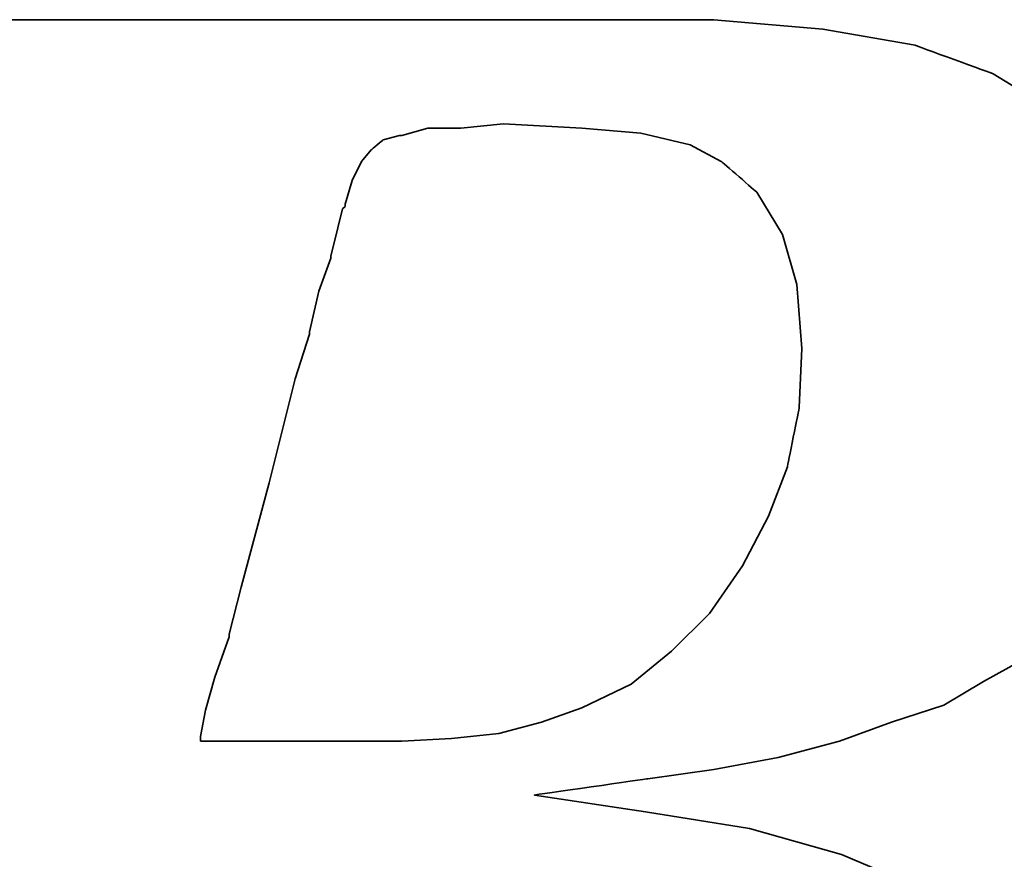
# Model space of a CAD drawing. Header units: millimetres. Extents: x -2774 to 3135, y -1571 to 860.
# Tile 602 of 625: x -645.24 to -642.44, y 114.36 to 116.74. Entities that reach past the tile are written whole.
import ezdxf

# ---------------------------------------------------------------- set-up
doc = ezdxf.new("R2010")
doc.units = ezdxf.units.MM
doc.layers.add('DIM', color=4, linetype='CONTINUOUS')
doc.layers.add('layer 1', color=7, linetype='CONTINUOUS')

# ---------------------------------------------------------------- blocks, each defined once
blk = doc.blocks.new('TBI MOTION logo(完整正式版)')
at = {"layer": 'layer 1', "color": 22, "lineweight": 35}
for points, knots in [([(-64.65375, -6.86375), (-64.65375, -6.86375), (-64.84375, -7.29625), (-64.84375, -7.29625), (-64.84375, -7.29625), (-64.84375, -7.29625), (-64.86875, -7.34375), (-64.86875, -7.34375), (-64.86875, -7.34375), (-64.86875, -7.34375), (-64.86875, -7.36875), (-64.86875, -7.36875), (-64.86875, -7.36875), (-64.86875, -7.36875), (-65.15375, -7.65375), (-65.15375, -7.65375), (-65.15375, -7.65375), (-65.15375, -7.65375), (-65.17875, -7.65375), (-65.17875, -7.65375), (-65.17875, -7.65375), (-65.17875, -7.65375), (-65.20375, -7.67875), (-65.20375, -7.67875), (-65.20375, -7.67875), (-65.20375, -7.67875), (-65.58875, -7.87125), (-65.58875, -7.87125), (-65.58875, -7.87125), (-65.58875, -7.87125), (-65.63375, -7.87125), (-65.63375, -7.87125), (-65.63375, -7.87125), (-65.63375, -7.87125), (-65.65875, -7.89375), (-65.65875, -7.89375), (-65.65875, -7.89375), (-65.65875, -7.89375), (-66.09375, -7.94375), (-66.09375, -7.94375), (-66.09375, -7.94375), (-66.09375, -7.94375), (-66.11375, -7.94375), (-66.11375, -7.94375), (-66.11375, -7.94375), (-66.11375, -7.94375), (-66.16375, -7.94375), (-66.16375, -7.94375), (-66.16375, -7.94375), (-66.16375, -7.94375), (-66.30875, -7.94375), (-66.30875, -7.94375), (-66.30875, -7.94375), (-66.30875, -7.94375), (-66.69375, -7.94375), (-66.69375, -7.94375), (-66.69375, -7.94375), (-66.69375, -7.94375), (-67.07375, -7.94375), (-67.07375, -7.94375), (-67.07375, -7.94375), (-67.07375, -7.94375), (-67.12375, -7.94375), (-67.12375, -7.94375), (-67.12375, -7.94375), (-67.12375, -7.94375), (-67.12375, -7.96625), (-67.12375, -7.96625), (-67.12375, -7.96625), (-67.12375, -7.96625), (-67.14875, -7.99125), (-67.14875, -7.99125), (-67.14875, -7.99125), (-67.14875, -7.99125), (-67.24375, -8.34875), (-67.24375, -8.34875), (-67.24375, -8.34875), (-67.24375, -8.34875), (-67.31375, -8.68625), (-67.31375, -8.68625), (-67.31375, -8.68625), (-67.31375, -8.68625), (-67.26875, -8.68625), (-67.26875, -8.68625), (-67.26875, -8.68625), (-67.26875, -8.68625), (-67.07375, -8.68625), (-67.07375, -8.68625), (-67.07375, -8.68625), (-67.07375, -8.68625), (-66.54875, -8.68625), (-66.54875, -8.68625), (-66.54875, -8.68625), (-66.54875, -8.68625), (-65.82625, -8.68625), (-65.82625, -8.68625), (-65.82625, -8.68625), (-65.82625, -8.68625), (-65.01375, -8.68625), (-65.01375, -8.68625), (-65.01375, -8.68625), (-65.01375, -8.68625), (-64.05375, -8.68625), (-64.05375, -8.68625), (-64.05375, -8.68625), (-64.05375, -8.68625), (-62.08375, -8.68625), (-62.08375, -8.68625), (-62.08375, -8.68625), (-62.08375, -8.68625), (-60.06875, -8.68625), (-60.06875, -8.68625), (-60.06875, -8.68625), (-60.06875, -8.68625), (-59.10875, -8.68625), (-59.10875, -8.68625), (-59.10875, -8.68625), (-59.10875, -8.68625), (-58.29375, -8.68625), (-58.29375, -8.68625), (-58.29375, -8.68625), (-58.29375, -8.68625), (-57.57375, -8.68625), (-57.57375, -8.68625), (-57.57375, -8.68625), (-57.57375, -8.68625), (-57.04875, -8.68625), (-57.04875, -8.68625), (-57.04875, -8.68625), (-57.04875, -8.68625), (-56.85375, -8.68625), (-56.85375, -8.68625), (-56.85375, -8.68625), (-56.85375, -8.68625), (-56.70875, -8.68625), (-56.70875, -8.68625), (-56.70875, -8.68625), (-56.70875, -8.68625), (-56.61375, -8.68625), (-56.61375, -8.68625), (-56.61375, -8.68625), (-56.61375, -8.68625), (-56.56875, -8.68625), (-56.56875, -8.68625), (-56.56875, -8.68625), (-56.56875, -8.68625), (-55.65375, -8.63875), (-55.65375, -8.63875), (-55.65375, -8.63875), (-55.65375, -8.63875), (-54.76875, -8.51875), (-54.76875, -8.51875), (-54.76875, -8.51875), (-54.76875, -8.51875), (-53.90375, -8.30375), (-53.90375, -8.30375), (-53.90375, -8.30375), (-53.90375, -8.30375), (-53.08875, -8.03875), (-53.08875, -8.03875), (-53.08875, -8.03875), (-53.08875, -8.03875), (-52.34375, -7.65375), (-52.34375, -7.65375), (-52.34375, -7.65375), (-52.34375, -7.65375), (-51.69875, -7.29625), (-51.69875, -7.29625), (-51.69875, -7.29625), (-51.69875, -7.29625), (-51.21875, -6.91125), (-51.21875, -6.91125), (-51.21875, -6.91125), (-51.21875, -6.91125), (-50.83375, -6.50375), (-50.83375, -6.50375), (-50.83375, -6.50375), (-50.83375, -6.50375), (-50.44875, -5.94875), (-50.44875, -5.94875), (-50.44875, -5.94875), (-50.44875, -5.94875), (-50.13875, -5.30375), (-50.13875, -5.30375), (-50.13875, -5.30375), (-50.13875, -5.30375), (-49.99375, -4.65375), (-49.99375, -4.65375), (-49.99375, -4.65375), (-49.99375, -4.65375), (-49.92375, -3.98375), (-49.92375, -3.98375), (-49.92375, -3.98375), (-49.92375, -3.98375), (-49.99375, -3.19374), (-49.99375, -3.19374), (-49.99375, -3.19374), (-49.99375, -3.19374), (-50.23374, -2.44874), (-50.23374, -2.44874), (-50.23374, -2.44874), (-50.23374, -2.44874), (-50.59375, -1.87374), (-50.59375, -1.87374), (-50.59375, -1.87374), (-50.59375, -1.87374), (-51.09875, -1.31874), (-51.09875, -1.31874), (-51.09875, -1.31874), (-51.09875, -1.31874), (-51.74375, -0.81875), (-51.74375, -0.81875), (-51.74375, -0.81875), (-51.74375, -0.81875), (-52.53875, -0.48125), (-52.53875, -0.48125), (-52.53875, -0.48125), (-52.53875, -0.48125), (-53.47375, -0.21875), (-53.47375, -0.21875), (-53.47375, -0.21875), (-53.47375, -0.21875), (-54.52875, -0.04874), (-54.52875, -0.04874), (-54.52875, -0.04874), (-54.52875, -0.04874), (-55.65375, 0.12125), (-55.65375, 0.12125), (-55.65375, 0.12125), (-55.65375, 0.12125), (-54.50375, 0.28624), (-54.50375, 0.28624), (-54.50375, 0.28624), (-54.50375, 0.28624), (-53.83375, 0.38124), (-53.83375, 0.38124), (-53.83375, 0.38124), (-53.83375, 0.38124), (-53.18375, 0.50125), (-53.18375, 0.50125), (-53.18375, 0.50125), (-53.18375, 0.50125), (-52.55875, 0.66874), (-52.55875, 0.66874), (-52.55875, 0.66874), (-52.55875, 0.66874), (-52.03375, 0.86124), (-52.03375, 0.86124), (-52.03375, 0.86124), (-52.03375, 0.86124), (-51.50374, 1.03124), (-51.50374, 1.03124), (-51.50374, 1.03124), (-51.50374, 1.03124), (-51.09875, 1.27125), (-51.09875, 1.27125), (-51.09875, 1.27125), (-51.09875, 1.27125), (-50.71375, 1.48624), (-50.71375, 1.48624), (-50.71375, 1.48624), (-50.71375, 1.48624), (-50.37625, 1.77625), (-50.37625, 1.77625), (-50.37625, 1.77625), (-50.37625, 1.77625), (-49.82375, 2.37625), (-49.82375, 2.37625), (-49.82375, 2.37625), (-49.82375, 2.37625), (-49.41875, 2.99625), (-49.41875, 2.99625), (-49.41875, 2.99625), (-49.41875, 2.99625), (-49.22375, 3.76625), (-49.22375, 3.76625), (-49.22375, 3.76625), (-49.22375, 3.76625), (-49.15375, 4.50874), (-49.15375, 4.50874), (-49.15375, 4.50874), (-49.15375, 4.50874), (-49.20375, 5.25125), (-49.20375, 5.25125), (-49.20375, 5.25125), (-49.20375, 5.25125), (-49.41875, 5.92625), (-49.41875, 5.92625), (-49.41875, 5.92625), (-49.41875, 5.92625), (-49.77875, 6.47625), (-49.77875, 6.47625), (-49.77875, 6.47625), (-49.77875, 6.47625), (-50.33125, 7.02624), (-50.33125, 7.02624), (-50.33125, 7.02624), (-50.33125, 7.02624), (-51.00125, 7.43625), (-51.00125, 7.43625), (-51.00125, 7.43625), (-51.00125, 7.43625), (-51.79375, 7.72625), (-51.79375, 7.72625), (-51.79375, 7.72625), (-51.79375, 7.72625), (-52.72875, 7.89124), (-52.72875, 7.89124), (-52.72875, 7.89124), (-52.72875, 7.89124), (-53.83375, 7.98625), (-53.83375, 7.98625), (-53.83375, 7.98625), (-53.83375, 7.98625), (-53.92875, 7.98625), (-53.92875, 7.98625), (-53.92875, 7.98625), (-53.92875, 7.98625), (-54.26375, 7.98625), (-54.26375, 7.98625), (-54.26375, 7.98625), (-54.26375, 7.98625), (-54.74375, 7.98625), (-54.74375, 7.98625), (-54.74375, 7.98625), (-54.74375, 7.98625), (-55.36875, 7.98625), (-55.36875, 7.98625), (-55.36875, 7.98625), (-55.36875, 7.98625), (-56.13375, 7.98625), (-56.13375, 7.98625), (-56.13375, 7.98625), (-56.13375, 7.98625), (-56.94875, 7.98625), (-56.94875, 7.98625), (-56.94875, 7.98625), (-56.94875, 7.98625), (-58.77625, 7.98625), (-58.77625, 7.98625), (-58.77625, 7.98625), (-58.77625, 7.98625), (-60.59875, 7.98625), (-60.59875, 7.98625), (-60.59875, 7.98625), (-60.59875, 7.98625), (-61.41375, 7.98625), (-61.41375, 7.98625), (-61.41375, 7.98625), (-61.41375, 7.98625), (-62.17875, 7.98625), (-62.17875, 7.98625), (-62.17875, 7.98625), (-62.17875, 7.98625), (-62.80375, 7.98625), (-62.80375, 7.98625), (-62.80375, 7.98625), (-62.80375, 7.98625), (-63.30625, 7.98625), (-63.30625, 7.98625), (-63.30625, 7.98625), (-63.30625, 7.98625), (-63.57375, 7.98625), (-63.57375, 7.98625), (-63.57375, 7.98625), (-63.57375, 7.98625), (-63.57375, 7.96375), (-63.57375, 7.96375), (-63.57375, 7.96375), (-63.57375, 7.96375), (-63.59875, 7.94125), (-63.59875, 7.94125), (-63.59875, 7.94125), (-63.59875, 7.94125), (-63.69375, 7.55625), (-63.69375, 7.55625), (-63.69375, 7.55625), (-63.69375, 7.55625), (-63.76375, 7.24624), (-63.76375, 7.24624), (-63.76375, 7.24624), (-63.76375, 7.24624), (-63.23875, 7.24624), (-63.23875, 7.24624), (-63.23875, 7.24624), (-63.23875, 7.24624), (-62.75875, 7.24624), (-62.75875, 7.24624), (-62.75875, 7.24624), (-62.75875, 7.24624), (-62.61125, 7.24624), (-62.61125, 7.24624), (-62.61125, 7.24624), (-62.61125, 7.24624), (-62.56625, 7.24624), (-62.56625, 7.24624), (-62.56625, 7.24624), (-62.56625, 7.24624), (-62.22875, 7.24624), (-62.22875, 7.24624), (-62.22875, 7.24624), (-62.22875, 7.24624), (-62.20375, 7.24624), (-62.20375, 7.24624), (-62.20375, 7.24624), (-62.20375, 7.24624), (-62.17875, 7.21875), (-62.17875, 7.21875), (-62.17875, 7.21875), (-62.17875, 7.21875), (-61.96375, 7.17125), (-61.96375, 7.17125), (-61.96375, 7.17125), (-61.96375, 7.17125), (-61.72375, 7.12624), (-61.72375, 7.12624), (-61.72375, 7.12624), (-61.72375, 7.12624), (-61.70375, 7.12624), (-61.70375, 7.12624), (-61.70375, 7.12624), (-61.70375, 7.12624), (-61.55875, 7.07624), (-61.55875, 7.07624), (-61.55875, 7.07624), (-61.55875, 7.07624), (-61.50875, 7.07624), (-61.50875, 7.07624), (-61.50875, 7.07624), (-61.50875, 7.07624), (-61.48375, 7.02624), (-61.48375, 7.02624), (-61.48375, 7.02624), (-61.48375, 7.02624), (-61.31875, 6.83375), (-61.31875, 6.83375), (-61.31875, 6.83375), (-61.31875, 6.83375), (-61.29375, 6.81125), (-61.29375, 6.81125), (-61.29375, 6.81125), (-61.29375, 6.81125), (-61.29375, 6.78625), (-61.29375, 6.78625), (-61.29375, 6.78625), (-61.29375, 6.78625), (-61.19875, 6.50124), (-61.19875, 6.50124), (-61.19875, 6.50124), (-61.19875, 6.50124), (-61.17375, 6.45124), (-61.17375, 6.45124), (-61.17375, 6.45124), (-61.17375, 6.45124), (-61.19875, 6.40625), (-61.19875, 6.40625), (-61.19875, 6.40625), (-61.19875, 6.40625), (-61.26875, 5.99624), (-61.26875, 5.99624), (-61.26875, 5.99624), (-61.26875, 5.99624), (-61.26875, 5.85125), (-61.26875, 5.85125), (-61.26875, 5.85125), (-61.26875, 5.85125), (-61.26875, 5.82625), (-61.26875, 5.82625), (-61.26875, 5.82625), (-61.26875, 5.82625), (-61.29375, 5.80625), (-61.29375, 5.80625), (-61.29375, 5.80625), (-61.29375, 5.80625), (-61.34125, 5.66125), (-61.34125, 5.66125), (-61.34125, 5.66125), (-61.34125, 5.66125), (-61.41375, 5.44625), (-61.41375, 5.44625), (-61.41375, 5.44625), (-61.41375, 5.44625), (-61.48375, 5.15625), (-61.48375, 5.15625), (-61.48375, 5.15625), (-61.48375, 5.15625), (-61.58375, 4.82124), (-61.58375, 4.82124), (-61.58375, 4.82124), (-61.58375, 4.82124), (-61.79875, 4.00375), (-61.79875, 4.00375), (-61.79875, 4.00375), (-61.79875, 4.00375), (-62.05875, 2.99625), (-62.05875, 2.99625), (-62.05875, 2.99625), (-62.05875, 2.99625), (-62.34875, 1.91625), (-62.34875, 1.91625), (-62.34875, 1.91625), (-62.34875, 1.91625), (-62.97375, -0.41124), (-62.97375, -0.41124), (-62.97375, -0.41124), (-62.97375, -0.41124), (-63.59875, -2.75875), (-63.59875, -2.75875), (-63.59875, -2.75875), (-63.59875, -2.75875), (-63.88375, -3.86374), (-63.88375, -3.86374), (-63.88375, -3.86374), (-63.88375, -3.86374), (-64.14875, -4.82374), (-64.14875, -4.82374), (-64.14875, -4.82374), (-64.14875, -4.82374), (-64.36375, -5.64125), (-64.36375, -5.64125), (-64.36375, -5.64125), (-64.36375, -5.64125), (-64.43625, -5.97625), (-64.43625, -5.97625), (-64.43625, -5.97625), (-64.43625, -5.97625), (-64.50875, -6.28625), (-64.50875, -6.28625), (-64.50875, -6.28625), (-64.50875, -6.28625), (-64.50875, -6.30875), (-64.50875, -6.30875), (-64.50875, -6.30875), (-64.50875, -6.30875), (-64.57875, -6.50375), (-64.57875, -6.50375), (-64.57875, -6.50375), (-64.57875, -6.50375), (-64.62875, -6.69625), (-64.62875, -6.69625), (-64.62875, -6.69625), (-64.62875, -6.69625), (-64.62875, -6.76875), (-64.62875, -6.76875), (-64.62875, -6.76875), (-64.62875, -6.76875), (-64.62875, -6.81375), (-64.62875, -6.81375), (-64.62875, -6.81375), (-64.62875, -6.81375), (-64.62875, -6.83875), (-64.62875, -6.83875), (-64.62875, -6.83875), (-64.62875, -6.83875), (-64.65375, -6.86375), (-64.65375, -6.86375)], [0, 0, 0, 0, 0.0071942, 0.0071942, 0.0071942, 0.0071943, 0.0143885, 0.0143885, 0.0143885, 0.0143885, 0.0215827, 0.0215827, 0.0215827, 0.0215827, 0.028777, 0.028777, 0.028777, 0.028777, 0.0359712, 0.0359712, 0.0359712, 0.0359712, 0.0431655, 0.0431655, 0.0431655, 0.0431655, 0.0503597, 0.0503597, 0.0503597, 0.0503597, 0.057554, 0.057554, 0.057554, 0.057554, 0.0647482, 0.0647482, 0.0647482, 0.0647482, 0.0719424, 0.0719424, 0.0719424, 0.0719425, 0.0791367, 0.0791367, 0.0791367, 0.0791367, 0.0863309, 0.0863309, 0.0863309, 0.0863309, 0.0935252, 0.0935252, 0.0935252, 0.0935252, 0.1007194, 0.1007194, 0.1007194, 0.1007194, 0.1079137, 0.1079137, 0.1079137, 0.1079137, 0.1151079, 0.1151079, 0.1151079, 0.1151079, 0.1223022, 0.1223022, 0.1223022, 0.1223022, 0.1294964, 0.1294964, 0.1294964, 0.1294964, 0.1366906, 0.1366906, 0.1366906, 0.1366907, 0.1438849, 0.1438849, 0.1438849, 0.1438849, 0.1510791, 0.1510791, 0.1510791, 0.1510791, 0.1582734, 0.1582734, 0.1582734, 0.1582734, 0.1654676, 0.1654676, 0.1654676, 0.1654676, 0.1726619, 0.1726619, 0.1726619, 0.1726619, 0.1798561, 0.1798561, 0.1798561, 0.1798561, 0.1870504, 0.1870504, 0.1870504, 0.1870504, 0.1942446, 0.1942446, 0.1942446, 0.1942446, 0.2014388, 0.2014388, 0.2014388, 0.2014389, 0.2086331, 0.2086331, 0.2086331, 0.2086331, 0.2158273, 0.2158273, 0.2158273, 0.2158273, 0.2230216, 0.2230216, 0.2230216, 0.2230216, 0.2302158, 0.2302158, 0.2302158, 0.2302158, 0.2374101, 0.2374101, 0.2374101, 0.2374101, 0.2446043, 0.2446043, 0.2446043, 0.2446043, 0.2517986, 0.2517986, 0.2517986, 0.2517986, 0.2589928, 0.2589928, 0.2589928, 0.2589928, 0.2661871, 0.2661871, 0.2661871, 0.2661871, 0.2733813, 0.2733813, 0.2733813, 0.2733813, 0.2805755, 0.2805755, 0.2805755, 0.2805755, 0.2877698, 0.2877698, 0.2877698, 0.2877698, 0.294964, 0.294964, 0.294964, 0.294964, 0.3021583, 0.3021583, 0.3021583, 0.3021583, 0.3093525, 0.3093525, 0.3093525, 0.3093525, 0.3165468, 0.3165468, 0.3165468, 0.3165468, 0.323741, 0.323741, 0.323741, 0.323741, 0.3309353, 0.3309353, 0.3309353, 0.3309353, 0.3381295, 0.3381295, 0.3381295, 0.3381295, 0.3453237, 0.3453237, 0.3453237, 0.3453238, 0.352518, 0.352518, 0.352518, 0.352518, 0.3597122, 0.3597122, 0.3597122, 0.3597122, 0.3669065, 0.3669065, 0.3669065, 0.3669065, 0.3741007, 0.3741007, 0.3741007, 0.3741007, 0.381295, 0.381295, 0.381295, 0.381295, 0.3884892, 0.3884892, 0.3884892, 0.3884892, 0.3956835, 0.3956835, 0.3956835, 0.3956835, 0.4028777, 0.4028777, 0.4028777, 0.4028777, 0.4100719, 0.4100719, 0.4100719, 0.410072, 0.4172662, 0.4172662, 0.4172662, 0.4172662, 0.4244604, 0.4244604, 0.4244604, 0.4244604, 0.4316547, 0.4316547, 0.4316547, 0.4316547, 0.4388489, 0.4388489, 0.4388489, 0.4388489, 0.4460432, 0.4460432, 0.4460432, 0.4460432, 0.4532374, 0.4532374, 0.4532374, 0.4532374, 0.4604317, 0.4604317, 0.4604317, 0.4604317, 0.4676259, 0.4676259, 0.4676259, 0.4676259, 0.4748201, 0.4748201, 0.4748201, 0.4748202, 0.4820144, 0.4820144, 0.4820144, 0.4820144, 0.4892086, 0.4892086, 0.4892086, 0.4892086, 0.4964029, 0.4964029, 0.4964029, 0.4964029, 0.5035971, 0.5035971, 0.5035971, 0.5035971, 0.5107914, 0.5107914, 0.5107914, 0.5107914, 0.5179856, 0.5179856, 0.5179856, 0.5179856, 0.5251799, 0.5251799, 0.5251799, 0.5251799, 0.5323741, 0.5323741, 0.5323741, 0.5323741, 0.5395683, 0.5395683, 0.5395683, 0.5395684, 0.5467626, 0.5467626, 0.5467626, 0.5467626, 0.5539568, 0.5539568, 0.5539568, 0.5539568, 0.5611511, 0.5611511, 0.5611511, 0.5611511, 0.5683453, 0.5683453, 0.5683453, 0.5683453, 0.5755396, 0.5755396, 0.5755396, 0.5755396, 0.5827338, 0.5827338, 0.5827338, 0.5827338, 0.5899281, 0.5899281, 0.5899281, 0.5899281, 0.5971223, 0.5971223, 0.5971223, 0.5971223, 0.6043165, 0.6043165, 0.6043165, 0.6043166, 0.6115108, 0.6115108, 0.6115108, 0.6115108, 0.618705, 0.618705, 0.618705, 0.618705, 0.6258993, 0.6258993, 0.6258993, 0.6258993, 0.6330935, 0.6330935, 0.6330935, 0.6330935, 0.6402878, 0.6402878, 0.6402878, 0.6402878, 0.647482, 0.647482, 0.647482, 0.647482, 0.6546763, 0.6546763, 0.6546763, 0.6546763, 0.6618705, 0.6618705, 0.6618705, 0.6618705, 0.6690647, 0.6690647, 0.6690647, 0.6690648, 0.676259, 0.676259, 0.676259, 0.676259, 0.6834532, 0.6834532, 0.6834532, 0.6834532, 0.6906475, 0.6906475, 0.6906475, 0.6906475, 0.6978417, 0.6978417, 0.6978417, 0.6978417, 0.705036, 0.705036, 0.705036, 0.705036, 0.7122302, 0.7122302, 0.7122302, 0.7122302, 0.7194245, 0.7194245, 0.7194245, 0.7194245, 0.7266187, 0.7266187, 0.7266187, 0.7266187, 0.7338129, 0.7338129, 0.7338129, 0.733813, 0.7410072, 0.7410072, 0.7410072, 0.7410072, 0.7482014, 0.7482014, 0.7482014, 0.7482014, 0.7553957, 0.7553957, 0.7553957, 0.7553957, 0.7625899, 0.7625899, 0.7625899, 0.7625899, 0.7697842, 0.7697842, 0.7697842, 0.7697842, 0.7769784, 0.7769784, 0.7769784, 0.7769784, 0.7841727, 0.7841727, 0.7841727, 0.7841727, 0.7913669, 0.7913669, 0.7913669, 0.7913669, 0.7985612, 0.7985612, 0.7985612, 0.7985612, 0.8057554, 0.8057554, 0.8057554, 0.8057554, 0.8129496, 0.8129496, 0.8129496, 0.8129497, 0.8201439, 0.8201439, 0.8201439, 0.8201439, 0.8273381, 0.8273381, 0.8273381, 0.8273381, 0.8345324, 0.8345324, 0.8345324, 0.8345324, 0.8417266, 0.8417266, 0.8417266, 0.8417266, 0.8489209, 0.8489209, 0.8489209, 0.8489209, 0.8561151, 0.8561151, 0.8561151, 0.8561151, 0.8633094, 0.8633094, 0.8633094, 0.8633094, 0.8705036, 0.8705036, 0.8705036, 0.8705036, 0.8776978, 0.8776978, 0.8776978, 0.8776979, 0.8848921, 0.8848921, 0.8848921, 0.8848921, 0.8920863, 0.8920863, 0.8920863, 0.8920863, 0.8992806, 0.8992806, 0.8992806, 0.8992806, 0.9064748, 0.9064748, 0.9064748, 0.9064748, 0.9136691, 0.9136691, 0.9136691, 0.9136691, 0.9208633, 0.9208633, 0.9208633, 0.9208633, 0.9280576, 0.9280576, 0.9280576, 0.9280576, 0.9352518, 0.9352518, 0.9352518, 0.9352518, 0.942446, 0.942446, 0.942446, 0.9424461, 0.9496403, 0.9496403, 0.9496403, 0.9496403, 0.9568345, 0.9568345, 0.9568345, 0.9568345, 0.9640288, 0.9640288, 0.9640288, 0.9640288, 0.971223, 0.971223, 0.971223, 0.971223, 0.9784173, 0.9784173, 0.9784173, 0.9784173, 0.9856115, 0.9856115, 0.9856115, 0.9856115, 0.9928058, 0.9928058, 0.9928058, 0.9928058, 1, 1, 1, 1]), ([(-57.50375, 6.35625), (-57.50375, 6.35625), (-57.57375, 6.11625), (-57.57375, 6.11625), (-57.57375, 6.11625), (-57.57375, 6.11625), (-57.57375, 6.09125), (-57.57375, 6.09125), (-57.57375, 6.09125), (-57.57375, 6.09125), (-57.59875, 6.06625), (-57.59875, 6.06625), (-57.59875, 6.06625), (-57.59875, 6.06625), (-57.64875, 5.87625), (-57.64875, 5.87625), (-57.64875, 5.87625), (-57.64875, 5.87625), (-57.71875, 5.58875), (-57.71875, 5.58875), (-57.71875, 5.58875), (-57.71875, 5.58875), (-57.71875, 5.56625), (-57.71875, 5.56625), (-57.71875, 5.56625), (-57.71875, 5.56625), (-57.83875, 5.23125), (-57.83875, 5.23125), (-57.83875, 5.23125), (-57.83875, 5.23125), (-57.93625, 4.82124), (-57.93625, 4.82124), (-57.93625, 4.82124), (-57.93625, 4.82124), (-57.93625, 4.79624), (-57.93625, 4.79624), (-57.93625, 4.79624), (-57.93625, 4.79624), (-58.07875, 4.34125), (-58.07875, 4.34125), (-58.07875, 4.34125), (-58.07875, 4.34125), (-58.34375, 3.28625), (-58.34375, 3.28625), (-58.34375, 3.28625), (-58.34375, 3.28625), (-58.62875, 2.23124), (-58.62875, 2.23124), (-58.62875, 2.23124), (-58.62875, 2.23124), (-58.74875, 1.75125), (-58.74875, 1.75125), (-58.74875, 1.75125), (-58.74875, 1.75125), (-58.74875, 1.72625), (-58.74875, 1.72625), (-58.74875, 1.72625), (-58.74875, 1.72625), (-58.89375, 1.31625), (-58.89375, 1.31625), (-58.89375, 1.31625), (-58.89375, 1.31625), (-58.98875, 0.98124), (-58.98875, 0.98124), (-58.98875, 0.98124), (-58.98875, 0.98124), (-59.03875, 0.71625), (-59.03875, 0.71625), (-59.03875, 0.71625), (-59.03875, 0.71625), (-59.03875, 0.66874), (-59.03875, 0.66874), (-59.03875, 0.66874), (-59.03875, 0.66874), (-58.91875, 0.66874), (-58.91875, 0.66874), (-58.91875, 0.66874), (-58.91875, 0.66874), (-58.53375, 0.66874), (-58.53375, 0.66874), (-58.53375, 0.66874), (-58.53375, 0.66874), (-58.10375, 0.66874), (-58.10375, 0.66874), (-58.10375, 0.66874), (-58.10375, 0.66874), (-57.66875, 0.66874), (-57.66875, 0.66874), (-57.66875, 0.66874), (-57.66875, 0.66874), (-57.33375, 0.66874), (-57.33375, 0.66874), (-57.33375, 0.66874), (-57.33375, 0.66874), (-57.09375, 0.66874), (-57.09375, 0.66874), (-57.09375, 0.66874), (-57.09375, 0.66874), (-56.99875, 0.66874), (-56.99875, 0.66874), (-56.99875, 0.66874), (-56.99875, 0.66874), (-56.49375, 0.69374), (-56.49375, 0.69374), (-56.49375, 0.69374), (-56.49375, 0.69374), (-56.01375, 0.74374), (-56.01375, 0.74374), (-56.01375, 0.74374), (-56.01375, 0.74374), (-55.58375, 0.86124), (-55.58375, 0.86124), (-55.58375, 0.86124), (-55.58375, 0.86124), (-55.17375, 1.00624), (-55.17375, 1.00624), (-55.17375, 1.00624), (-55.17375, 1.00624), (-54.67375, 1.24625), (-54.67375, 1.24625), (-54.67375, 1.24625), (-54.67375, 1.24625), (-54.26375, 1.58124), (-54.26375, 1.58124), (-54.26375, 1.58124), (-54.26375, 1.58124), (-53.87875, 1.96374), (-53.87875, 1.96374), (-53.87875, 1.96374), (-53.87875, 1.96374), (-53.54375, 2.44625), (-53.54375, 2.44625), (-53.54375, 2.44625), (-53.54375, 2.44625), (-53.27875, 2.95125), (-53.27875, 2.95125), (-53.27875, 2.95125), (-53.27875, 2.95125), (-53.08875, 3.45124), (-53.08875, 3.45124), (-53.08875, 3.45124), (-53.08875, 3.45124), (-52.96875, 4.05124), (-52.96875, 4.05124), (-52.96875, 4.05124), (-52.96875, 4.05124), (-52.94375, 4.65125), (-52.94375, 4.65125), (-52.94375, 4.65125), (-52.94375, 4.65125), (-52.99375, 5.30125), (-52.99375, 5.30125), (-52.99375, 5.30125), (-52.99375, 5.30125), (-53.13875, 5.80625), (-53.13875, 5.80625), (-53.13875, 5.80625), (-53.13875, 5.80625), (-53.39875, 6.23625), (-53.39875, 6.23625), (-53.39875, 6.23625), (-53.39875, 6.23625), (-53.75875, 6.54875), (-53.75875, 6.54875), (-53.75875, 6.54875), (-53.75875, 6.54875), (-54.07375, 6.71625), (-54.07375, 6.71625), (-54.07375, 6.71625), (-54.07375, 6.71625), (-54.57375, 6.83375), (-54.57375, 6.83375), (-54.57375, 6.83375), (-54.57375, 6.83375), (-55.17375, 6.88625), (-55.17375, 6.88625), (-55.17375, 6.88625), (-55.17375, 6.88625), (-55.96875, 6.93125), (-55.96875, 6.93125), (-55.96875, 6.93125), (-55.96875, 6.93125), (-56.39875, 6.88625), (-56.39875, 6.88625), (-56.39875, 6.88625), (-56.39875, 6.88625), (-56.42125, 6.88625), (-56.42125, 6.88625), (-56.42125, 6.88625), (-56.42125, 6.88625), (-56.73375, 6.88625), (-56.73375, 6.88625), (-56.73375, 6.88625), (-56.73375, 6.88625), (-56.99875, 6.81125), (-56.99875, 6.81125), (-56.99875, 6.81125), (-56.99875, 6.81125), (-57.02375, 6.81125), (-57.02375, 6.81125), (-57.02375, 6.81125), (-57.02375, 6.81125), (-57.18875, 6.76625), (-57.18875, 6.76625), (-57.18875, 6.76625), (-57.18875, 6.76625), (-57.30875, 6.66625), (-57.30875, 6.66625), (-57.30875, 6.66625), (-57.30875, 6.66625), (-57.40875, 6.54875), (-57.40875, 6.54875), (-57.40875, 6.54875), (-57.40875, 6.54875), (-57.50375, 6.35625), (-57.50375, 6.35625)], [0, 0, 0, 0, 0.0185185, 0.0185185, 0.0185185, 0.0185185, 0.037037, 0.037037, 0.037037, 0.037037, 0.0555556, 0.0555556, 0.0555556, 0.0555556, 0.0740741, 0.0740741, 0.0740741, 0.0740741, 0.0925926, 0.0925926, 0.0925926, 0.0925926, 0.1111111, 0.1111111, 0.1111111, 0.1111111, 0.1296296, 0.1296296, 0.1296296, 0.1296296, 0.1481481, 0.1481481, 0.1481481, 0.1481482, 0.1666667, 0.1666667, 0.1666667, 0.1666667, 0.1851852, 0.1851852, 0.1851852, 0.1851852, 0.2037037, 0.2037037, 0.2037037, 0.2037037, 0.2222222, 0.2222222, 0.2222222, 0.2222222, 0.2407407, 0.2407407, 0.2407407, 0.2407408, 0.2592593, 0.2592593, 0.2592593, 0.2592593, 0.2777778, 0.2777778, 0.2777778, 0.2777778, 0.2962963, 0.2962963, 0.2962963, 0.2962963, 0.3148148, 0.3148148, 0.3148148, 0.3148148, 0.3333333, 0.3333333, 0.3333333, 0.3333333, 0.3518519, 0.3518519, 0.3518519, 0.3518519, 0.3703704, 0.3703704, 0.3703704, 0.3703704, 0.3888889, 0.3888889, 0.3888889, 0.3888889, 0.4074074, 0.4074074, 0.4074074, 0.4074074, 0.4259259, 0.4259259, 0.4259259, 0.4259259, 0.4444444, 0.4444444, 0.4444444, 0.4444445, 0.462963, 0.462963, 0.462963, 0.462963, 0.4814815, 0.4814815, 0.4814815, 0.4814815, 0.5, 0.5, 0.5, 0.5, 0.5185185, 0.5185185, 0.5185185, 0.5185185, 0.537037, 0.537037, 0.537037, 0.537037, 0.5555556, 0.5555556, 0.5555556, 0.5555556, 0.5740741, 0.5740741, 0.5740741, 0.5740741, 0.5925926, 0.5925926, 0.5925926, 0.5925926, 0.6111111, 0.6111111, 0.6111111, 0.6111111, 0.6296296, 0.6296296, 0.6296296, 0.6296296, 0.6481481, 0.6481481, 0.6481481, 0.6481482, 0.6666667, 0.6666667, 0.6666667, 0.6666667, 0.6851852, 0.6851852, 0.6851852, 0.6851852, 0.7037037, 0.7037037, 0.7037037, 0.7037037, 0.7222222, 0.7222222, 0.7222222, 0.7222222, 0.7407407, 0.7407407, 0.7407407, 0.7407408, 0.7592593, 0.7592593, 0.7592593, 0.7592593, 0.7777778, 0.7777778, 0.7777778, 0.7777778, 0.7962963, 0.7962963, 0.7962963, 0.7962963, 0.8148148, 0.8148148, 0.8148148, 0.8148148, 0.8333333, 0.8333333, 0.8333333, 0.8333333, 0.8518519, 0.8518519, 0.8518519, 0.8518519, 0.8703704, 0.8703704, 0.8703704, 0.8703704, 0.8888889, 0.8888889, 0.8888889, 0.8888889, 0.9074074, 0.9074074, 0.9074074, 0.9074074, 0.9259259, 0.9259259, 0.9259259, 0.9259259, 0.9444444, 0.9444444, 0.9444444, 0.9444445, 0.962963, 0.962963, 0.962963, 0.962963, 0.9814815, 0.9814815, 0.9814815, 0.9814815, 1, 1, 1, 1])]:
    blk.add_open_spline(points, degree=3, knots=knots, dxfattribs=at)

msp = doc.modelspace()

# ---------------------------------------------------------------- block references
at = {"layer": 'DIM', "color": 7, "xscale": 0.2802190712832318, "yscale": 0.2802190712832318, "zscale": 0.2802190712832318}
msp.add_blockref('TBI MOTION logo(完整正式版)', (-628.1847, 114.5047), dxfattribs=at)

doc.saveas('drawing.dxf')
